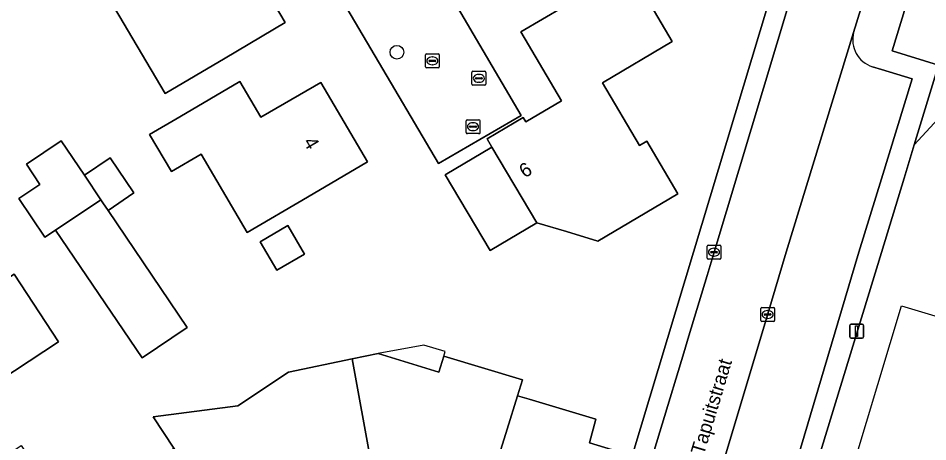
# Model space of a CAD drawing. Extents: x 161772 to 163126, y 383092 to 383917.
# Drawn here: x 162938.1 to 163003.3, y 383736.4 to 383766.8 of the extents above; entities that cross this region are included whole.
import ezdxf

# ---------------------------------------------------------------- set-up
doc = ezdxf.new("R2010")
doc.units = 0
for name, color, linetype in [('IMGEO_Boom', 7, 'Continuous'), ('IMGEO_Brandkraan', 7, 'Continuous'), ('IMGEO_Erf', 7, 'Continuous'), ('IMGEO_Groenvoorziening', 7, 'Continuous'), ('IMGEO_Kolk', 7, 'Continuous'), ('IMGEO_Lichtmast', 7, 'Continuous'), ('IMGEO_Openbare_ruimte_label', 7, 'Continuous'), ('IMGEO_Pand', 7, 'Continuous'), ('IMGEO_Pand_nummerreeks', 7, 'Continuous'), ('IMGEO_Pand_overbouw', 7, 'Continuous'), ('IMGEO_Pand_vergunning_verleend', 7, 'Continuous'), ('IMGEO_Parkeervlak_open', 7, 'Continuous'), ('IMGEO_Rijbaan_lokaal_open', 7, 'Continuous'), ('IMGEO_Rioolput', 7, 'Continuous'), ('IMGEO_Voetpad_open', 7, 'Continuous'), ('IMGEO_Woonerf_open', 7, 'Continuous')]:
    doc.layers.add(name, color=color, linetype=linetype)

msp = doc.modelspace()

# ---------------------------------------------------------------- linework, layer by layer
at = {"layer": 'IMGEO_Boom'}
msp.add_circle((162965.253, 383764.329), 0.489, dxfattribs=at)
at = {"layer": 'IMGEO_Brandkraan'}
for p, q in [((162970.634, 383762.035), (162970.634, 383762.887)), ((162970.709, 383762.961), (162971.561, 383762.961)), ((162971.122, 383762.741), (162971.147, 383762.741)), ((162971.635, 383762.887), (162971.635, 383762.035)), ((162971.561, 383761.961), (162970.709, 383761.961)), ((162970.893, 383762.455), (162970.893, 383762.467)), ((162971.331, 383762.418), (162970.933, 383762.418)), ((162970.936, 383762.504), (162971.334, 383762.504)), ((162971.145, 383762.181), (162971.12, 383762.181)), ((162971.377, 383762.467), (162971.377, 383762.455))]:
    msp.add_line(p, q, dxfattribs=at)
for points in [[(162970.634, 383762.035), (162970.634, 383762.887)], [(162970.709, 383762.961), (162971.561, 383762.961)], [(162971.635, 383762.887), (162971.635, 383762.035)], [(162971.561, 383761.961), (162970.709, 383761.961)]]:
    msp.add_lwpolyline(points, dxfattribs=at)
for centre, radius, start, end in [((162970.711, 383762.885), 0.0765, 91.55205, 178.44795), ((162970.711, 383762.885), 0.0765, 91.55205, 178.44795), ((162971.559, 383762.885), 0.0765, 1.55205, 88.44795), ((162971.559, 383762.885), 0.0765, 1.55205, 88.44795), ((162970.711, 383762.037), 0.0765, 181.55205, 268.44795), ((162970.711, 383762.037), 0.0765, 181.55205, 268.44795), ((162970.933, 383762.464), 0.0403, 85.87752, 175.75265), ((162970.93, 383762.454), 0.0366, 178.93798, 274.71019), ((162971.334, 383762.461), 0.043, 264.86636, 352.45326), ((162971.338, 383762.466), 0.0386, 1.73085, 96.63898), ((162971.559, 383762.037), 0.0765, 271.55205, 358.44795), ((162971.559, 383762.037), 0.0765, 271.55205, 358.44795)]:
    msp.add_arc(centre, radius, start, end, dxfattribs=at)
for centre, major_axis, ratio, start_param, end_param in [((162971.121, 383762.461), (-0.387, 0.002), 0.722429, 4.712389, 7.853982), ((162971.146, 383762.461), (-0.39, 0.002), 0.717154, 1.570796, 4.712389)]:
    msp.add_ellipse(centre, major_axis=major_axis, ratio=ratio, start_param=start_param, end_param=end_param, dxfattribs=at)
at = {"layer": 'IMGEO_Erf'}
for points in [[(162920.456, 383785.5), (162938.802, 383796.345), (162936.815, 383799.858), (162952.064, 383807.239), (162954.855, 383802.645), (162959.074, 383805.138), (162960.321, 383803.029), (162956.067, 383800.516), (162959.044, 383795.296), (162954.784, 383792.785), (162974.165, 383759.783), (162968.248, 383756.347), (162948.829, 383789.253), (162945.43, 383787.245), (162943.842, 383790.009), (162941.629, 383788.705), (162944.556, 383783.707), (162947.579, 383785.479), (162951.459, 383778.929), (162942.856, 383773.833), (162935.821, 383785.756)], [(162935.46, 383723.674), (162938.76, 383725.932), (162933.92, 383733.233), (162938.316, 383736.147), (162941.773, 383730.953), (162943.158, 383728.872), (162946.239, 383730.921), (162944.855, 383733.003), (162949.269, 383735.939), (162947.776, 383738.183), (162953.85, 383738.986), (162957.489, 383741.407), (162962.05, 383742.352), (162963.916, 383742.738), (162968.275, 383741.388), (162968.63, 383742.534), (162974.274, 383740.855), (162973.914, 383739.71), (162974.744, 383739.461), (162979.532, 383738.023), (162979.059, 383736.339), (162982.128, 383735.394), (162986.526, 383750), (162994.893, 383777.784)]]:
    msp.add_lwpolyline(points, dxfattribs=at)
for points in [[(162948.733, 383773.597), (162953.044, 383776.129), (162955.46, 383772.106), (162954.303, 383771.448), (162957.249, 383766.453), (162952.943, 383763.913), (162948.636, 383761.373), (162943.307, 383770.409)], [(162971.725, 383758.132), (162974.309, 383759.65), (162974.497, 383759.331), (162977.066, 383760.842), (162974.151, 383765.798), (162981.91, 383770.361), (162985.007, 383765.094), (162979.99, 383762.143), (162982.642, 383757.635), (162983.185, 383757.955), (162985.405, 383754.179), (162979.656, 383750.798), (162977.42, 383751.47), (162975.289, 383752.112), (162971.943, 383750.124), (162968.725, 383755.54), (162972.068, 383757.526)], [(163054.074, 383752.563), (163040.787, 383756.483), (163039.985, 383753.745), (163019.985, 383759.807), (163020.797, 383762.578), (163016.082, 383764.401), (163013.98, 383765.416), (163010.874, 383766.947), (163002.358, 383757.69), (163001.626, 383755.298), (163000, 383749.985), (162991.799, 383723.184), (162995.718, 383721.946), (162998.032, 383721.23), (163000, 383720.632), (163033.251, 383710.535), (163036.754, 383709.471), (163046.723, 383710.772), (163054.86, 383737.291)], [(162949.681, 383759.71), (162953.993, 383762.241), (162955.502, 383759.672), (162959.341, 383761.896), (162959.808, 383762.166), (162963.145, 383756.481), (162958.833, 383753.95), (162954.521, 383751.419), (162951.231, 383757.025), (162949.093, 383755.77), (162947.524, 383758.444)], [(162941.174, 383757.98), (162942.847, 383755.506), (162944.689, 383756.751), (162946.386, 383754.24), (162944.544, 383752.995), (162950.219, 383744.599), (162946.983, 383742.412), (162940.782, 383751.586), (162940.001, 383751.064), (162938.137, 383753.852), (162939.642, 383754.858), (162938.682, 383756.295)], [(162955.449, 383750.749), (162957.43, 383751.912), (162958.634, 383749.86), (162956.653, 383748.698)], [(162937.803, 383748.423), (162940.987, 383743.575), (162934.643, 383739.408), (162930.464, 383736.662), (162928.01, 383740.278), (162929.039, 383740.954), (162928.269, 383742.125), (162928.255, 383742.147), (162931.388, 383744.206)]]:
    msp.add_lwpolyline(points, close=True, dxfattribs=at)
at = {"layer": 'IMGEO_Groenvoorziening'}
msp.add_lwpolyline([(163010.874, 383766.947), (163002.998, 383771.717), (163000.781, 383764.424), (163004.107, 383763.407), (163002.358, 383757.69)], close=True, dxfattribs=at)
at = {"layer": 'IMGEO_Kolk'}
for p, q in [((162967.296, 383763.284), (162967.296, 383764.136)), ((162967.371, 383764.21), (162968.223, 383764.21)), ((162967.784, 383763.99), (162967.809, 383763.99)), ((162968.297, 383764.136), (162968.297, 383763.284)), ((162968.223, 383763.21), (162967.371, 383763.21)), ((162967.555, 383763.704), (162967.555, 383763.716)), ((162967.993, 383763.667), (162967.595, 383763.667)), ((162967.598, 383763.753), (162967.996, 383763.753)), ((162967.807, 383763.43), (162967.782, 383763.43)), ((162968.039, 383763.716), (162968.039, 383763.704)), ((162987.496, 383749.568), (162987.496, 383750.42)), ((162987.571, 383750.494), (162988.423, 383750.494)), ((162987.984, 383750.274), (162988.009, 383750.274)), ((162988.497, 383750.42), (162988.497, 383749.568)), ((162987.755, 383749.988), (162987.755, 383750)), ((162988.193, 383749.951), (162987.795, 383749.951)), ((162987.798, 383750.037), (162988.196, 383750.037)), ((162988.007, 383749.714), (162987.982, 383749.714)), ((162988.239, 383750), (162988.239, 383749.988)), ((162988.423, 383749.494), (162987.571, 383749.494)), ((162991.345, 383745.106), (162991.345, 383745.958)), ((162991.42, 383746.032), (162992.272, 383746.032)), ((162991.833, 383745.812), (162991.858, 383745.812)), ((162992.346, 383745.958), (162992.346, 383745.106)), ((162992.272, 383745.032), (162991.42, 383745.032)), ((162991.604, 383745.526), (162991.604, 383745.538)), ((162992.042, 383745.489), (162991.644, 383745.489)), ((162991.647, 383745.575), (162992.045, 383745.575)), ((162991.856, 383745.252), (162991.831, 383745.252)), ((162992.088, 383745.538), (162992.088, 383745.526))]:
    msp.add_line(p, q, dxfattribs=at)
for points in [[(162967.296, 383763.284), (162967.296, 383764.136)], [(162967.371, 383764.21), (162968.223, 383764.21)], [(162968.297, 383764.136), (162968.297, 383763.284)], [(162968.223, 383763.21), (162967.371, 383763.21)], [(162987.496, 383749.568), (162987.496, 383750.42)], [(162987.571, 383750.494), (162988.423, 383750.494)], [(162988.497, 383750.42), (162988.497, 383749.568)], [(162988.423, 383749.494), (162987.571, 383749.494)], [(162991.345, 383745.106), (162991.345, 383745.958)], [(162991.42, 383746.032), (162992.272, 383746.032)], [(162992.346, 383745.958), (162992.346, 383745.106)], [(162992.272, 383745.032), (162991.42, 383745.032)]]:
    msp.add_lwpolyline(points, dxfattribs=at)
for centre, radius, start, end in [((162967.373, 383764.134), 0.0765, 91.55205, 178.44795), ((162967.373, 383764.134), 0.0765, 91.55205, 178.44795), ((162968.221, 383764.134), 0.0765, 1.55205, 88.44795), ((162968.221, 383764.134), 0.0765, 1.55205, 88.44795), ((162967.373, 383763.286), 0.0765, 181.55205, 268.44795), ((162967.373, 383763.286), 0.0765, 181.55205, 268.44795), ((162967.595, 383763.713), 0.0403, 85.87752, 175.75265), ((162967.592, 383763.703), 0.0366, 178.93798, 274.71019), ((162967.996, 383763.71), 0.043, 264.86636, 352.45326), ((162968, 383763.715), 0.0386, 1.73085, 96.63898), ((162968.221, 383763.286), 0.0765, 271.55205, 358.44795), ((162968.221, 383763.286), 0.0765, 271.55205, 358.44795), ((162987.573, 383750.418), 0.0765, 91.55205, 178.44795), ((162987.573, 383750.418), 0.0765, 91.55205, 178.44795), ((162988.421, 383750.418), 0.0765, 1.55205, 88.44795), ((162988.421, 383750.418), 0.0765, 1.55205, 88.44795), ((162987.573, 383749.57), 0.0765, 181.55205, 268.44795), ((162987.573, 383749.57), 0.0765, 181.55205, 268.44795), ((162987.795, 383749.997), 0.0403, 85.87752, 175.75265), ((162987.792, 383749.987), 0.0366, 178.93798, 274.71019), ((162988.196, 383749.994), 0.043, 264.86636, 352.45326), ((162988.2, 383749.999), 0.0386, 1.73085, 96.63898), ((162988.421, 383749.57), 0.0765, 271.55205, 358.44795), ((162988.421, 383749.57), 0.0765, 271.55205, 358.44795), ((162991.422, 383745.956), 0.0765, 91.55205, 178.44795), ((162991.422, 383745.956), 0.0765, 91.55205, 178.44795), ((162992.27, 383745.956), 0.0765, 1.55205, 88.44795), ((162992.27, 383745.956), 0.0765, 1.55205, 88.44795), ((162991.422, 383745.108), 0.0765, 181.55205, 268.44795), ((162991.422, 383745.108), 0.0765, 181.55205, 268.44795), ((162991.644, 383745.535), 0.0403, 85.87752, 175.75265), ((162991.641, 383745.525), 0.0366, 178.93798, 274.71019), ((162992.045, 383745.532), 0.043, 264.86636, 352.45326), ((162992.049, 383745.537), 0.0386, 1.73085, 96.63898), ((162992.27, 383745.108), 0.0765, 271.55205, 358.44795), ((162992.27, 383745.108), 0.0765, 271.55205, 358.44795)]:
    msp.add_arc(centre, radius, start, end, dxfattribs=at)
for centre, major_axis, ratio, start_param, end_param in [((162967.783, 383763.71), (-0.387, 0.002), 0.722429, 4.712389, 7.853982), ((162967.808, 383763.71), (-0.39, 0.002), 0.717154, 1.570796, 4.712389), ((162987.983, 383749.994), (-0.387, 0.002), 0.722429, 4.712389, 7.853982), ((162988.008, 383749.994), (-0.39, 0.002), 0.717154, 1.570796, 4.712389), ((162991.832, 383745.532), (-0.387, 0.002), 0.722429, 4.712389, 7.853982), ((162991.857, 383745.532), (-0.39, 0.002), 0.717154, 1.570796, 4.712389)]:
    msp.add_ellipse(centre, major_axis=major_axis, ratio=ratio, start_param=start_param, end_param=end_param, dxfattribs=at)
at = {"layer": 'IMGEO_Lichtmast'}
for p, q in [((162997.726, 383743.932), (162997.726, 383744.732)), ((162997.726, 383744.732), (162997.726, 383743.932)), ((162997.826, 383744.832), (162998.616, 383744.832)), ((162998.616, 383744.832), (162997.826, 383744.832)), ((162998.716, 383744.732), (162998.716, 383743.932)), ((162998.716, 383743.932), (162998.716, 383744.732)), ((162998.616, 383743.832), (162997.826, 383743.832)), ((162997.826, 383743.832), (162998.616, 383743.832))]:
    msp.add_line(p, q, dxfattribs=at)
msp.add_lwpolyline([(162998.146, 383744.707), (162998.296, 383744.707), (162998.296, 383743.957), (162998.146, 383743.957), (162998.146, 383744.707)], dxfattribs=at)
for centre, start, end in [((162997.826, 383744.732), 90, 180), ((162997.826, 383744.732), 90, 180), ((162998.616, 383744.732), 0, 90), ((162998.616, 383744.732), 360, 90), ((162997.826, 383743.932), 180, 270), ((162997.826, 383743.932), 180, 270), ((162998.616, 383743.932), 270, 0), ((162998.616, 383743.932), 270, 0)]:
    msp.add_arc(centre, 0.1, start, end, dxfattribs=at)
at = {"layer": 'IMGEO_Pand'}
for points in [[(162952.943, 383763.913), (162957.249, 383766.453), (162954.303, 383771.448), (162955.46, 383772.106), (162953.044, 383776.129), (162948.733, 383773.597), (162943.307, 383770.409), (162948.636, 383761.373)], [(162975.289, 383752.112), (162977.42, 383751.47), (162979.656, 383750.798), (162985.405, 383754.179), (162983.185, 383757.955), (162982.642, 383757.635), (162979.99, 383762.143), (162985.007, 383765.094), (162981.91, 383770.361), (162974.151, 383765.798), (162977.066, 383760.842), (162974.497, 383759.331), (162974.309, 383759.65), (162971.725, 383758.132), (162972.068, 383757.526)], [(162959.341, 383761.896), (162955.502, 383759.672), (162953.993, 383762.241), (162949.681, 383759.71), (162947.524, 383758.444), (162949.093, 383755.77), (162951.231, 383757.025), (162954.521, 383751.419), (162958.833, 383753.95), (162963.145, 383756.481), (162959.808, 383762.166)], [(162942.847, 383755.506), (162941.174, 383757.98), (162938.682, 383756.295), (162939.642, 383754.858), (162938.137, 383753.852), (162940.001, 383751.064), (162940.782, 383751.586), (162944.029, 383753.756)], [(162975.289, 383752.112), (162972.068, 383757.526), (162968.725, 383755.54), (162971.943, 383750.124)], [(162944.689, 383756.751), (162942.847, 383755.506), (162944.029, 383753.756), (162944.174, 383753.542), (162944.544, 383752.995), (162946.386, 383754.24)], [(162944.544, 383752.995), (162944.174, 383753.542), (162944.029, 383753.756), (162940.782, 383751.586), (162946.983, 383742.412), (162950.219, 383744.599)], [(162956.653, 383748.698), (162958.634, 383749.86), (162957.43, 383751.912), (162955.449, 383750.749)], [(162940.987, 383743.575), (162937.803, 383748.423), (162931.388, 383744.206), (162928.255, 383742.147), (162928.269, 383742.125), (162929.039, 383740.954), (162928.01, 383740.278), (162930.464, 383736.662), (162934.643, 383739.408)], [(162963.411, 383734.879), (162962.05, 383742.352), (162957.489, 383741.407), (162953.85, 383738.986), (162947.776, 383738.183), (162949.269, 383735.939), (162950.654, 383733.858), (162950.51, 383733.77), (162953.27, 383729.54), (162953.14, 383729.45), (162954.057, 383728.181), (162955.911, 383725.355), (162956.805, 383725.21), (162960.854, 383727.908), (162961.062, 383728.775), (162959.123, 383731.592), (162958.256, 383732.851), (162960.253, 383734.226)], [(162973.16, 383737.31), (162973.914, 383739.71), (162974.274, 383740.855), (162968.63, 383742.534), (162968.275, 383741.388), (162963.916, 383742.738), (162962.05, 383742.352), (162963.411, 383734.879), (162965.967, 383734.15), (162965.531, 383732.761), (162964.516, 383729.529), (162964.978, 383728.733), (162969.636, 383727.332), (162970.453, 383727.751), (162971.422, 383730.967), (162971.2, 383731.03), (162971.676, 383732.554)], [(162982.128, 383735.394), (162979.059, 383736.339), (162979.532, 383738.023), (162974.744, 383739.461), (162973.914, 383739.71), (162973.16, 383737.31), (162971.676, 383732.554), (162974.59, 383731.644), (162974.141, 383730.185), (162973.133, 383726.908), (162973.555, 383726.143), (162978.26, 383724.734), (162979.079, 383725.147)]]:
    msp.add_lwpolyline(points, close=True, dxfattribs=at)
at = {"layer": 'IMGEO_Pand_overbouw'}
msp.add_lwpolyline([(162968.729, 383742.872), (162967.178, 383743.333), (162963.916, 383742.738), (162968.275, 383741.388), (162968.63, 383742.534)], close=True, dxfattribs=at)
at = {"layer": 'IMGEO_Pand_vergunning_verleend'}
msp.add_lwpolyline([(162993.909, 383721.134), (163001.45, 383746.157), (163009.166, 383743.831), (163009.809, 383745.965), (163011.405, 383745.484), (163016.15, 383761.229), (163023.626, 383758.976), (163024.262, 383761.086), (163067.776, 383747.972), (163075.772, 383712.068), (163041.89, 383704.522), (162999.381, 383717.505), (162999.921, 383719.274)], close=True, dxfattribs=at)
at = {"layer": 'IMGEO_Parkeervlak_open'}
for points in [[(162998.008, 383765.744), (162993.179, 383750), (162991.594, 383744.69), (162988.839, 383735.552), (162988.554, 383734.402), (162986.23, 383726.745)], [(162988.645, 383727.898), (162991.514, 383726.989), (162993.209, 383732.617), (162998.375, 383750), (163000, 383755.262), (163002.21, 383762.419), (163000, 383763.096), (162999.363, 383763.289)]]:
    msp.add_lwpolyline(points, dxfattribs=at)
msp.add_arc((162999.984, 383765.233), 2.041, 165.49845, 252.29322, dxfattribs=at)
at = {"layer": 'IMGEO_Rijbaan_lokaal_open'}
for points in [[(162996.031, 383776.709), (162987.999, 383750), (162987.495, 383748.328), (162986.193, 383744.01), (162985.823, 383742.781), (162982.721, 383732.545), (162980.883, 383726.501), (162980.725, 383725.981), (162980.3, 383724.389), (162980.198, 383724.054), (162977.562, 383715.386), (162978.169, 383715.193), (162984.721, 383713.266), (162992.281, 383710.933), (162997.967, 383709.345), (163000, 383708.733), (163005.885, 383706.961), (163019.55, 383702.793), (163025.96, 383700.871), (163026.063, 383701.155), (163034.709, 383698.609)], [(162986.168, 383726.54), (162986.23, 383726.745), (162988.554, 383734.402), (162988.839, 383735.552), (162991.594, 383744.69), (162993.179, 383750), (162998.008, 383765.744), (163000, 383772.237)]]:
    msp.add_lwpolyline(points, dxfattribs=at)
at = {"layer": 'IMGEO_Rioolput'}
for p, q in [((162970.214, 383758.567), (162970.214, 383759.419)), ((162970.289, 383759.493), (162971.141, 383759.493)), ((162971.215, 383759.419), (162971.215, 383758.567)), ((162970.473, 383758.987), (162970.473, 383758.999)), ((162970.911, 383758.95), (162970.513, 383758.95)), ((162970.516, 383759.036), (162970.914, 383759.036)), ((162970.725, 383758.713), (162970.7, 383758.713)), ((162970.702, 383759.273), (162970.727, 383759.273)), ((162970.957, 383758.999), (162970.957, 383758.987)), ((162971.141, 383758.493), (162970.289, 383758.493))]:
    msp.add_line(p, q, dxfattribs=at)
for points in [[(162970.214, 383758.567), (162970.214, 383759.419)], [(162970.289, 383759.493), (162971.141, 383759.493)], [(162971.215, 383759.419), (162971.215, 383758.567)], [(162971.141, 383758.493), (162970.289, 383758.493)]]:
    msp.add_lwpolyline(points, dxfattribs=at)
for centre, radius, start, end in [((162970.291, 383759.417), 0.0765, 91.55205, 178.44795), ((162970.291, 383759.417), 0.0765, 91.55205, 178.44795), ((162971.139, 383759.417), 0.0765, 1.55205, 88.44795), ((162971.139, 383759.417), 0.0765, 1.55205, 88.44795), ((162970.513, 383758.996), 0.0403, 85.87752, 175.75265), ((162970.51, 383758.986), 0.0366, 178.93798, 274.71019), ((162970.914, 383758.993), 0.043, 264.86636, 352.45326), ((162970.918, 383758.998), 0.0386, 1.73085, 96.63898), ((162970.291, 383758.569), 0.0765, 181.55205, 268.44795), ((162970.291, 383758.569), 0.0765, 181.55205, 268.44795), ((162971.139, 383758.569), 0.0765, 271.55205, 358.44795), ((162971.139, 383758.569), 0.0765, 271.55205, 358.44795)]:
    msp.add_arc(centre, radius, start, end, dxfattribs=at)
for centre, major_axis, ratio, start_param, end_param in [((162970.701, 383758.993), (-0.387, 0.002), 0.722429, 4.712389, 7.853982), ((162970.726, 383758.993), (-0.39, 0.002), 0.717154, 1.570796, 4.712389)]:
    msp.add_ellipse(centre, major_axis=major_axis, ratio=ratio, start_param=start_param, end_param=end_param, dxfattribs=at)
at = {"layer": 'IMGEO_Voetpad_open'}
msp.add_lwpolyline([(162996.031, 383776.709), (162994.893, 383777.784), (162986.526, 383750), (162982.128, 383735.394), (162979.079, 383725.147), (162978.603, 383723.454), (162980.198, 383724.054), (162980.3, 383724.389), (162980.725, 383725.981), (162980.883, 383726.501), (162982.721, 383732.545), (162985.823, 383742.781), (162986.193, 383744.01), (162987.495, 383748.328), (162987.999, 383750)], close=True, dxfattribs=at)
for points in [[(163002.998, 383771.717), (163000.366, 383773.44), (163000, 383772.237), (162998.008, 383765.744)], [(162999.363, 383763.289), (163000, 383763.096), (163002.21, 383762.419), (163000, 383755.262), (162998.375, 383750), (162993.209, 383732.617), (162991.514, 383726.989), (162990.48, 383723.585), (162991.799, 383723.184), (163000, 383749.985), (163001.626, 383755.298), (163002.358, 383757.69), (163004.107, 383763.407), (163000.781, 383764.424), (163002.998, 383771.717)]]:
    msp.add_lwpolyline(points, dxfattribs=at)
msp.add_arc((162999.984, 383765.233), 2.041, 165.49845, 252.29322, dxfattribs=at)
at = {"layer": 'IMGEO_Woonerf_open'}
msp.add_lwpolyline([(162935.821, 383785.756), (162941.629, 383788.705), (162943.842, 383790.009), (162945.43, 383787.245), (162948.829, 383789.253), (162968.248, 383756.347), (162974.165, 383759.783), (162954.784, 383792.785), (162959.044, 383795.296), (162956.067, 383800.516), (162954.855, 383802.645), (162952.064, 383807.239), (162936.815, 383799.858), (162938.802, 383796.345), (162920.456, 383785.5)], dxfattribs=at)

# ---------------------------------------------------------------- texts
at = {"layer": 'IMGEO_Openbare_ruimte_label'}
msp.add_text('Tapuitstraat', height=1, rotation=73.26784, dxfattribs=at).set_placement((162987.264, 383735.405))
at = {"layer": 'IMGEO_Pand_nummerreeks'}
for s, rotation, p in [('4', 300.41222, (162958.51, 383757.897)), ('6', 32.44229, (162974.426, 383755.277))]:
    msp.add_text(s, height=1, rotation=rotation, dxfattribs=at).set_placement(p)

doc.saveas('drawing.dxf')
